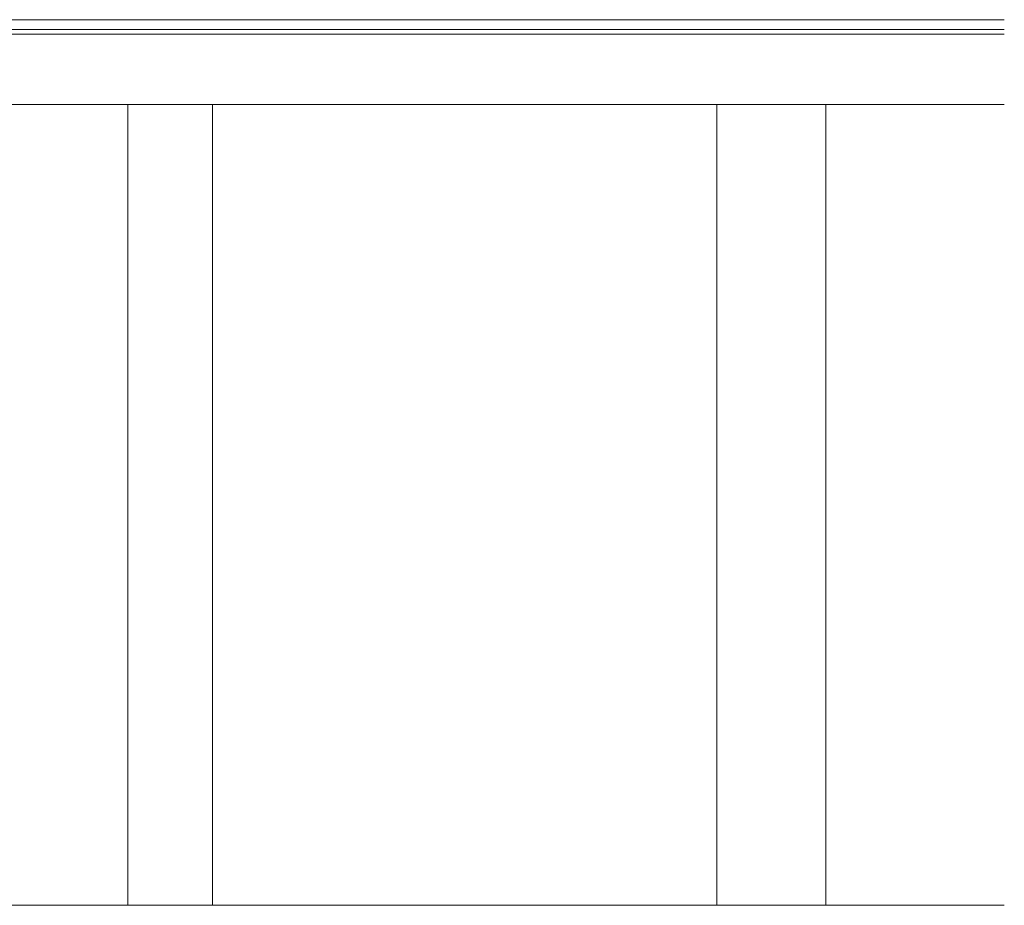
# Model space of a CAD drawing. Header units: millimetres. Extents: x -30280 to 309309, y -17460 to 4378.
# Tile 405 of 656: x 125269 to 129327, y -7786 to -4136. Entities that reach past the tile are written whole.
import ezdxf

# ---------------------------------------------------------------- set-up
doc = ezdxf.new("R2010")
doc.units = ezdxf.units.MM
doc.header["$MEASUREMENT"] = 0
doc.linetypes.add('Wipeout_Contour', pattern=[1000, 0, -1000])
for name, color, linetype, lineweight in [('P1_PLANTA PRIMERA_3_10_ESTR_Fotjats_Pluma_Nº__1', 7, 'Continuous', 5), ('P1_PLANTA PRIMERA_3_10_ESTR_Pilars_Pluma_Nº__88', 7, 'Continuous', 5), ('P1_PLANTA PRIMERA_3_12_FAÇ_Façana_Pluma_Nº__47', 7, 'Continuous', 20)]:
    doc.layers.add(name, color=color, linetype=linetype, lineweight=lineweight)
doc.layers.add('P1_PLANTA PRIMERA_3_10_ESTR_Pilars', color=7, linetype='Continuous')
doc.layers.add('P1_PLANTA PRIMERA_3_12_FAÇ_Façana', color=7, linetype='Continuous')

msp = doc.modelspace()

# ---------------------------------------------------------------- linework, layer by layer
at = {"layer": 'P1_PLANTA PRIMERA_3_10_ESTR_Fotjats_Pluma_Nº__1', "color": 7, "linetype": 'Continuous', "lineweight": 5}
for p, q in [((129327.2, -4136), (104177.9, -4136)), ((129327.2, -4176.1), (104177.9, -4176.1)), ((129327.2, -4196), (104177.9, -4196))]:
    msp.add_line(p, q, dxfattribs=at)

# ---------------------------------------------------------------- wipeouts: each hides what was drawn before it
at = {"color": 254, "linetype": 'Wipeout_Contour', "lineweight": 0, "ltscale": 504197.614342}
msp.add_wipeout([(125714.2, -7786.1), (126064.2, -7786.1), (126064.2, -4486.1), (125714.2, -4486.1)], dxfattribs=at).dxf.layer = 'P1_PLANTA PRIMERA_3_10_ESTR_Pilars'
at = {"color": 254, "linetype": 'Wipeout_Contour', "lineweight": 0, "ltscale": 516463.378763}
msp.add_wipeout([(128591.7, -7786.1), (129327.2, -7786.1), (129327.2, -4486.1), (128591.7, -4486.1)], dxfattribs=at).dxf.layer = 'P1_PLANTA PRIMERA_3_12_FAÇ_Façana'

# ---------------------------------------------------------------- next in the draw order: wipeouts: each hides what was drawn before it
at = {"color": 254, "linetype": 'Wipeout_Contour', "lineweight": 0, "ltscale": 498316.684908}
msp.add_wipeout([(123119.9, -4486.1), (123119.9, -7786.1), (125714.2, -7786.1), (125714.2, -4486.1)], dxfattribs=at).dxf.layer = 'P1_PLANTA PRIMERA_3_12_FAÇ_Façana'
at = {"color": 254, "linetype": 'Wipeout_Contour', "lineweight": 0, "ltscale": 514095.267739}
msp.add_wipeout([(128591.7, -7786.1), (128591.7, -4486.1), (128141.7, -4486.1), (128141.7, -7786.1)], dxfattribs=at).dxf.layer = 'P1_PLANTA PRIMERA_3_12_FAÇ_Façana'

# ---------------------------------------------------------------- next in the draw order: linework, layer by layer
at = {"layer": 'P1_PLANTA PRIMERA_3_10_ESTR_Pilars_Pluma_Nº__88', "color": 7, "linetype": 'Continuous', "lineweight": 5}
msp.add_line((125714.2, -7786.1), (125714.2, -4486.1), dxfattribs=at)
at = {"layer": 'P1_PLANTA PRIMERA_3_12_FAÇ_Façana_Pluma_Nº__47', "color": 7, "linetype": 'Continuous', "lineweight": 20}
msp.add_line((128591.7, -7786.1), (128591.7, -4486.1), dxfattribs=at)

# ---------------------------------------------------------------- next in the draw order: wipeouts: each hides what was drawn before it
at = {"color": 254, "linetype": 'Wipeout_Contour', "lineweight": 0, "ltscale": 509046.548645}
msp.add_wipeout([(128141.7, -4486.1), (126064.2, -4486.1), (126064.2, -7786.1), (128141.7, -7786.1)], dxfattribs=at).dxf.layer = 'P1_PLANTA PRIMERA_3_12_FAÇ_Façana'

# ---------------------------------------------------------------- next in the draw order: linework, layer by layer
at = {"layer": 'P1_PLANTA PRIMERA_3_10_ESTR_Fotjats_Pluma_Nº__1', "color": 7, "linetype": 'Continuous', "lineweight": 5}
msp.add_line((129327.2, -4486.1), (122554.9, -4486.1), dxfattribs=at)
at = {"layer": 'P1_PLANTA PRIMERA_3_10_ESTR_Fotjats_Pluma_Nº__1', "color": 7, "linetype": 'Continuous', "lineweight": 5, "flags": 128}
msp.add_lwpolyline([(129327.2, -7786.1), (122599.9, -7786.1), (122559.9, -7786.1), (117161.7, -7786.1), (117121.7, -7786.1), (110632.7, -7786.1), (110592.7, -7786.1), (110477.1, -7786.1)], dxfattribs=at)
at = {"layer": 'P1_PLANTA PRIMERA_3_10_ESTR_Pilars_Pluma_Nº__88', "color": 7, "linetype": 'Continuous', "lineweight": 5}
msp.add_line((126064.2, -7786.1), (126064.2, -4486.1), dxfattribs=at)
at = {"layer": 'P1_PLANTA PRIMERA_3_12_FAÇ_Façana_Pluma_Nº__47', "color": 7, "linetype": 'Continuous', "lineweight": 20}
msp.add_line((128141.7, -4486.1), (128141.7, -7786.1), dxfattribs=at)

doc.saveas('drawing.dxf')
